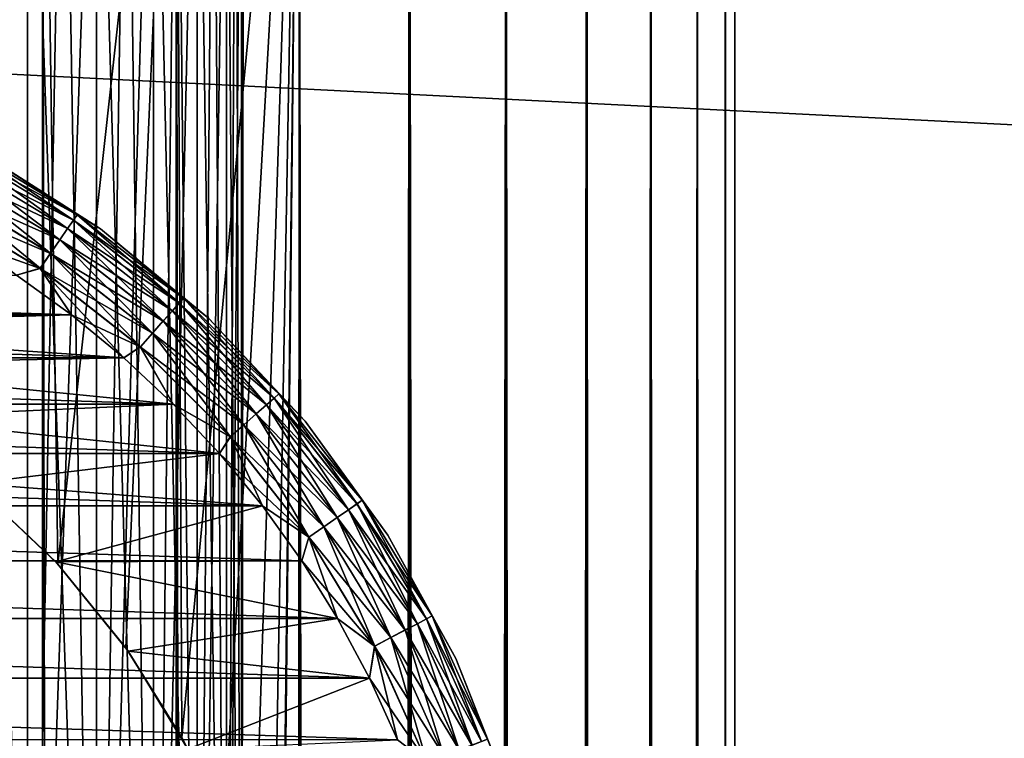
# Model space of a CAD drawing. Extents: x -265 to 265, y 0 to 1027.
# Tile 293 of 396: x -243 to -232, y 1005 to 1013. Entities that reach past the tile are written whole.
import ezdxf

# ---------------------------------------------------------------- set-up
doc = ezdxf.new("R2010")
doc.units = 0
doc.header["$LTSCALE"] = 65.185185
for name, color, linetype in [('211', 7, 'CONTINUOUS'), ('212', 7, 'CONTINUOUS'), ('218', 7, 'CONTINUOUS'), ('221', 7, 'CONTINUOUS'), ('222', 7, 'CONTINUOUS'), ('224', 7, 'CONTINUOUS'), ('228', 7, 'CONTINUOUS'), ('232', 7, 'CONTINUOUS'), ('241', 7, 'CONTINUOUS'), ('4', 7, 'CONTINUOUS'), ('8', 7, 'CONTINUOUS')]:
    doc.layers.add(name, color=color, linetype=linetype)

msp = doc.modelspace()

# ---------------------------------------------------------------- linework, layer by layer
at = {"layer": '211', "color": 7, "linetype": 'CONTINUOUS'}
for points in [[(-244.681, 1, 14.025), (-243.029, 1, 13.282), (-244.681, 1019, 14.025), (-244.681, 1, 14.025)], [(-244.681, 1019, 14.025), (-243.029, 1, 13.282), (-243.029, 1019, 13.282), (-244.681, 1019, 14.025)], [(-243.029, 1, 13.282), (-241.479, 1, 12.345), (-243.029, 1019, 13.282), (-243.029, 1, 13.282)], [(-243.029, 1019, 13.282), (-241.479, 1, 12.345), (-241.479, 1019, 12.345), (-243.029, 1019, 13.282)], [(-241.479, 1, 12.345), (-240.053, 1, 11.228), (-241.479, 1019, 12.345), (-241.479, 1, 12.345)], [(-241.479, 1019, 12.345), (-240.053, 1, 11.228), (-240.053, 1019, 11.228), (-241.479, 1019, 12.345)], [(-240.053, 1, 11.228), (-238.772, 1, 9.947), (-240.053, 1019, 11.228), (-240.053, 1, 11.228)], [(-240.053, 1019, 11.228), (-238.772, 1, 9.947), (-238.772, 1019, 9.947), (-240.053, 1019, 11.228)], [(-238.772, 1, 9.947), (-237.655, 1, 8.521), (-238.772, 1019, 9.947), (-238.772, 1, 9.947)], [(-238.772, 1019, 9.947), (-237.655, 1, 8.521), (-237.655, 1019, 8.521), (-238.772, 1019, 9.947)], [(-237.655, 1, 8.521), (-236.718, 1, 6.971), (-237.655, 1019, 8.521), (-237.655, 1, 8.521)], [(-237.655, 1019, 8.521), (-236.718, 1, 6.971), (-236.718, 1019, 6.971), (-237.655, 1019, 8.521)], [(-236.718, 1, 6.971), (-235.975, 1, 5.319), (-236.718, 1019, 6.971), (-236.718, 1, 6.971)], [(-236.718, 1019, 6.971), (-235.975, 1, 5.319), (-235.975, 1019, 5.319), (-236.718, 1019, 6.971)], [(-235.975, 1, 5.319), (-235.436, 1, 3.59), (-235.975, 1019, 5.319), (-235.975, 1, 5.319)], [(-235.975, 1019, 5.319), (-235.436, 1, 3.59), (-235.436, 1019, 3.59), (-235.975, 1019, 5.319)], [(-235.436, 1, 3.59), (-235.109, 1, 1.808), (-235.436, 1019, 3.59), (-235.436, 1, 3.59)], [(-235.436, 1019, 3.59), (-235.109, 1, 1.808), (-235.109, 1019, 1.808), (-235.436, 1019, 3.59)], [(-235.109, 1, 1.808), (-235, 1), (-235.109, 1019, 1.808), (-235.109, 1, 1.808)], [(-235.109, 1019, 1.808), (-235, 1), (-235, 1019), (-235.109, 1019, 1.808)]]:
    msp.add_3dface(points, dxfattribs=at)
at = {"layer": '212', "color": 7, "linetype": 'CONTINUOUS'}
for points in [[(-244.681, 1019, -14.025), (-243.029, 1019, -13.282), (-243.755, 1007.488, -13.638), (-244.681, 1019, -14.025)], [(-243.755, 1007.488, -13.638), (-243.029, 1019, -13.282), (-242.852, 1006.631, -13.187), (-243.755, 1007.488, -13.638)], [(-243.029, 1019, -13.282), (-241.479, 1019, -12.345), (-242.852, 1006.631, -13.187), (-243.029, 1019, -13.282)], [(-242.852, 1006.631, -13.187), (-241.479, 1019, -12.345), (-242.062, 1005.661, -12.727), (-242.852, 1006.631, -13.187)], [(-242.062, 1005.661, -12.727), (-241.479, 1019, -12.345), (-241.415, 1004.622, -12.3), (-242.062, 1005.661, -12.727)], [(-241.479, 1019, -12.345), (-240.053, 1019, -11.228), (-241.415, 1004.622, -12.3), (-241.479, 1019, -12.345)], [(-241.415, 1004.622, -12.3), (-240.053, 1019, -11.228), (-240.924, 1003.563, -11.943), (-241.415, 1004.622, -12.3)], [(-240.924, 1003.563, -11.943), (-240.053, 1019, -11.228), (-240.581, 1002.517, -11.674), (-240.924, 1003.563, -11.943)], [(-240.581, 1002.517, -11.674), (-240.053, 1019, -11.228), (-240.366, 1001.497, -11.497), (-240.581, 1002.517, -11.674)], [(-240.366, 1001.497, -11.497), (-240.053, 1019, -11.228), (-240.263, 1000.496, -11.41), (-240.366, 1001.497, -11.497)], [(-240.263, 1000.496, -11.41), (-240.053, 1019, -11.228), (-240.263, 999.504, -11.41), (-240.263, 1000.496, -11.41)], [(-240.263, 999.504, -11.41), (-240.053, 1019, -11.228), (-240.263, 20.496, -11.41), (-240.263, 999.504, -11.41)], [(-240.053, 1019, -11.228), (-240.053, 1, -11.228), (-240.263, 20.496, -11.41), (-240.053, 1019, -11.228)], [(-238.772, 1, -9.947), (-240.053, 1, -11.228), (-238.772, 1019, -9.947), (-238.772, 1, -9.947)], [(-238.772, 1019, -9.947), (-240.053, 1, -11.228), (-240.053, 1019, -11.228), (-238.772, 1019, -9.947)], [(-237.655, 1, -8.521), (-238.772, 1, -9.947), (-237.655, 1019, -8.521), (-237.655, 1, -8.521)], [(-237.655, 1019, -8.521), (-238.772, 1, -9.947), (-238.772, 1019, -9.947), (-237.655, 1019, -8.521)], [(-236.718, 1, -6.971), (-237.655, 1, -8.521), (-236.718, 1019, -6.971), (-236.718, 1, -6.971)], [(-236.718, 1019, -6.971), (-237.655, 1, -8.521), (-237.655, 1019, -8.521), (-236.718, 1019, -6.971)], [(-235.975, 1, -5.319), (-236.718, 1, -6.971), (-235.975, 1019, -5.319), (-235.975, 1, -5.319)], [(-235.975, 1019, -5.319), (-236.718, 1, -6.971), (-236.718, 1019, -6.971), (-235.975, 1019, -5.319)], [(-235.436, 1, -3.59), (-235.975, 1, -5.319), (-235.436, 1019, -3.59), (-235.436, 1, -3.59)], [(-235.436, 1019, -3.59), (-235.975, 1, -5.319), (-235.975, 1019, -5.319), (-235.436, 1019, -3.59)], [(-235.109, 1, -1.808), (-235.436, 1, -3.59), (-235.109, 1019, -1.808), (-235.109, 1, -1.808)], [(-235.109, 1019, -1.808), (-235.436, 1, -3.59), (-235.436, 1019, -3.59), (-235.109, 1019, -1.808)], [(-235, 1019), (-235, 1), (-235.109, 1, -1.808), (-235, 1019)], [(-235, 1019), (-235.109, 1, -1.808), (-235.109, 1019, -1.808), (-235, 1019)]]:
    msp.add_3dface(points, dxfattribs=at)
at = {"layer": '218', "color": 7, "linetype": 'CONTINUOUS'}
for points in [[(-243.847, 1007.563, -25), (-243.755, 1007.488, -13.638), (-242.874, 1006.655, -25), (-243.847, 1007.563, -25)], [(-243.755, 1007.488, -13.638), (-242.852, 1006.631, -13.187), (-242.874, 1006.655, -25), (-243.755, 1007.488, -13.638)], [(-242.852, 1006.631, -13.187), (-242.062, 1005.661, -12.727), (-242.874, 1006.655, -25), (-242.852, 1006.631, -13.187)], [(-242.874, 1006.655, -25), (-242.062, 1005.661, -12.727), (-242.035, 1005.623, -25), (-242.874, 1006.655, -25)], [(-242.062, 1005.661, -12.727), (-241.415, 1004.622, -12.3), (-242.035, 1005.623, -25), (-242.062, 1005.661, -12.727)], [(-242.035, 1005.623, -25), (-241.415, 1004.622, -12.3), (-241.343, 1004.486, -25), (-242.035, 1005.623, -25)], [(-241.415, 1004.622, -12.3), (-240.924, 1003.563, -11.943), (-241.343, 1004.486, -25), (-241.415, 1004.622, -12.3)]]:
    msp.add_3dface(points, dxfattribs=at)
at = {"layer": '221', "color": 7, "linetype": 'CONTINUOUS'}
for points in [[(-243.333, 1009.978, -25), (-248.672, 1009.659, -25), (-242.695, 1009.52, -25), (-243.333, 1009.978, -25)], [(-248.672, 1009.659, -25), (-247.369, 1009.388, -25), (-242.695, 1009.52, -25), (-248.672, 1009.659, -25)], [(-242.695, 1009.52, -25), (-247.369, 1009.388, -25), (-242.088, 1009.022, -25), (-242.695, 1009.52, -25)], [(-247.369, 1009.388, -25), (-246.116, 1008.943, -25), (-242.088, 1009.022, -25), (-247.369, 1009.388, -25)], [(-242.088, 1009.022, -25), (-246.116, 1008.943, -25), (-241.515, 1008.485, -25), (-242.088, 1009.022, -25)], [(-246.116, 1008.943, -25), (-244.934, 1008.331, -25), (-241.515, 1008.485, -25), (-246.116, 1008.943, -25)], [(-241.515, 1008.485, -25), (-244.934, 1008.331, -25), (-240.978, 1007.912, -25), (-241.515, 1008.485, -25)], [(-244.934, 1008.331, -25), (-243.847, 1007.563, -25), (-240.978, 1007.912, -25), (-244.934, 1008.331, -25)], [(-240.978, 1007.912, -25), (-243.847, 1007.563, -25), (-240.48, 1007.305, -25), (-240.978, 1007.912, -25)], [(-243.847, 1007.563, -25), (-242.874, 1006.655, -25), (-240.48, 1007.305, -25), (-243.847, 1007.563, -25)], [(-240.48, 1007.305, -25), (-242.874, 1006.655, -25), (-240.022, 1006.667, -25), (-240.48, 1007.305, -25)], [(-240.022, 1006.667, -25), (-242.874, 1006.655, -25), (-239.608, 1006, -25), (-240.022, 1006.667, -25)], [(-242.874, 1006.655, -25), (-242.035, 1005.623, -25), (-239.608, 1006, -25), (-242.874, 1006.655, -25)], [(-239.608, 1006, -25), (-242.035, 1005.623, -25), (-239.238, 1005.307, -25), (-239.608, 1006, -25)], [(-242.035, 1005.623, -25), (-241.343, 1004.486, -25), (-239.238, 1005.307, -25), (-242.035, 1005.623, -25)], [(-239.238, 1005.307, -25), (-241.343, 1004.486, -25), (-238.913, 1004.592, -25), (-239.238, 1005.307, -25)]]:
    msp.add_3dface(points, dxfattribs=at)
at = {"layer": '222', "color": 7, "linetype": 'CONTINUOUS'}
for points in [[(-257.305, 1009.52, -75), (-256.667, 1009.978, -75), (-242.695, 1009.52, -75), (-257.305, 1009.52, -75)], [(-242.695, 1009.52, -75), (-256.667, 1009.978, -75), (-243.333, 1009.978, -75), (-242.695, 1009.52, -75)], [(-257.912, 1009.022, -75), (-257.305, 1009.52, -75), (-242.088, 1009.022, -75), (-257.912, 1009.022, -75)], [(-242.088, 1009.022, -75), (-257.305, 1009.52, -75), (-242.695, 1009.52, -75), (-242.088, 1009.022, -75)], [(-258.485, 1008.485, -75), (-257.912, 1009.022, -75), (-241.515, 1008.485, -75), (-258.485, 1008.485, -75)], [(-241.515, 1008.485, -75), (-257.912, 1009.022, -75), (-242.088, 1009.022, -75), (-241.515, 1008.485, -75)], [(-259.022, 1007.912, -75), (-258.485, 1008.485, -75), (-240.978, 1007.912, -75), (-259.022, 1007.912, -75)], [(-240.978, 1007.912, -75), (-258.485, 1008.485, -75), (-241.515, 1008.485, -75), (-240.978, 1007.912, -75)], [(-259.52, 1007.305, -75), (-259.022, 1007.912, -75), (-240.48, 1007.305, -75), (-259.52, 1007.305, -75)], [(-240.48, 1007.305, -75), (-259.022, 1007.912, -75), (-240.978, 1007.912, -75), (-240.48, 1007.305, -75)], [(-259.978, 1006.667, -75), (-259.52, 1007.305, -75), (-240.022, 1006.667, -75), (-259.978, 1006.667, -75)], [(-240.022, 1006.667, -75), (-259.52, 1007.305, -75), (-240.48, 1007.305, -75), (-240.022, 1006.667, -75)], [(-260.392, 1006, -75), (-259.978, 1006.667, -75), (-239.608, 1006, -75), (-260.392, 1006, -75)], [(-239.608, 1006, -75), (-259.978, 1006.667, -75), (-240.022, 1006.667, -75), (-239.608, 1006, -75)], [(-260.762, 1005.307, -75), (-260.392, 1006, -75), (-239.238, 1005.307, -75), (-260.762, 1005.307, -75)], [(-239.238, 1005.307, -75), (-260.392, 1006, -75), (-239.608, 1006, -75), (-239.238, 1005.307, -75)], [(-261.087, 1004.592, -75), (-260.762, 1005.307, -75), (-238.913, 1004.592, -75), (-261.087, 1004.592, -75)], [(-238.913, 1004.592, -75), (-260.762, 1005.307, -75), (-239.238, 1005.307, -75), (-238.913, 1004.592, -75)]]:
    msp.add_3dface(points, dxfattribs=at)
at = {"layer": '224', "color": 7, "linetype": 'CONTINUOUS'}
for points in [[(-242.359, 1010.517, -74), (-243.737, 1011.392, -74), (-242.359, 1010.517, -26), (-242.359, 1010.517, -74)], [(-242.359, 1010.517, -26), (-243.737, 1011.392, -74), (-243.737, 1011.392, -26), (-242.359, 1010.517, -26)], [(-241.101, 1009.477, -74), (-242.359, 1010.517, -74), (-241.101, 1009.477, -26), (-241.101, 1009.477, -74)], [(-241.101, 1009.477, -26), (-242.359, 1010.517, -74), (-242.359, 1010.517, -26), (-241.101, 1009.477, -26)], [(-239.983, 1008.287, -74), (-241.101, 1009.477, -74), (-239.983, 1008.287, -26), (-239.983, 1008.287, -74)], [(-239.983, 1008.287, -26), (-241.101, 1009.477, -74), (-241.101, 1009.477, -26), (-239.983, 1008.287, -26)], [(-239.024, 1006.966, -74), (-239.983, 1008.287, -74), (-239.024, 1006.966, -26), (-239.024, 1006.966, -74)], [(-239.024, 1006.966, -26), (-239.983, 1008.287, -74), (-239.983, 1008.287, -26), (-239.024, 1006.966, -26)], [(-238.237, 1005.535, -74), (-239.024, 1006.966, -74), (-238.237, 1005.535, -26), (-238.237, 1005.535, -74)], [(-238.237, 1005.535, -26), (-239.024, 1006.966, -74), (-239.024, 1006.966, -26), (-238.237, 1005.535, -26)], [(-237.636, 1004.017, -74), (-238.237, 1005.535, -74), (-237.636, 1004.017, -26), (-237.636, 1004.017, -74)], [(-237.636, 1004.017, -26), (-238.237, 1005.535, -74), (-238.237, 1005.535, -26), (-237.636, 1004.017, -26)]]:
    msp.add_3dface(points, dxfattribs=at)
at = {"layer": '228', "color": 7, "linetype": 'CONTINUOUS'}
for points in [[(-242.671, 1010.617, -74.434), (-244.06, 1011.318, -74.624), (-244.005, 1011.423, -74.434), (-242.671, 1010.617, -74.434)], [(-242.629, 1010.678, -74.223), (-244.005, 1011.423, -74.434), (-243.97, 1011.489, -74.223), (-242.629, 1010.678, -74.223)], [(-242.671, 1010.617, -74.434), (-244.005, 1011.423, -74.434), (-242.629, 1010.678, -74.223), (-242.671, 1010.617, -74.434)], [(-243.737, 1011.392, -74), (-242.629, 1010.678, -74.223), (-243.97, 1011.489, -74.223), (-243.737, 1011.392, -74)], [(-242.739, 1010.519, -74.624), (-244.134, 1011.177, -74.782), (-244.06, 1011.318, -74.624), (-242.739, 1010.519, -74.624)], [(-242.739, 1010.519, -74.624), (-244.06, 1011.318, -74.624), (-242.671, 1010.617, -74.434), (-242.739, 1010.519, -74.624)], [(-243.737, 1011.392, -74), (-242.359, 1010.517, -74), (-242.629, 1010.678, -74.223), (-243.737, 1011.392, -74)], [(-242.829, 1010.388, -74.782), (-244.222, 1011.009, -74.901), (-244.134, 1011.177, -74.782), (-242.829, 1010.388, -74.782)], [(-242.829, 1010.388, -74.782), (-244.134, 1011.177, -74.782), (-242.739, 1010.519, -74.624), (-242.829, 1010.388, -74.782)], [(-242.937, 1010.232, -74.901), (-244.32, 1010.822, -74.975), (-244.222, 1011.009, -74.901), (-242.937, 1010.232, -74.901)], [(-242.937, 1010.232, -74.901), (-244.222, 1011.009, -74.901), (-242.829, 1010.388, -74.782), (-242.937, 1010.232, -74.901)], [(-243.057, 1010.058, -74.975), (-244, 1010.392, -75), (-244.32, 1010.822, -74.975), (-243.057, 1010.058, -74.975)], [(-243.057, 1010.058, -74.975), (-244.32, 1010.822, -74.975), (-242.937, 1010.232, -74.901), (-243.057, 1010.058, -74.975)], [(-241.445, 1009.656, -74.434), (-242.739, 1010.519, -74.624), (-242.671, 1010.617, -74.434), (-241.445, 1009.656, -74.434)], [(-241.396, 1009.712, -74.223), (-242.671, 1010.617, -74.434), (-242.629, 1010.678, -74.223), (-241.396, 1009.712, -74.223)], [(-241.445, 1009.656, -74.434), (-242.671, 1010.617, -74.434), (-241.396, 1009.712, -74.223), (-241.445, 1009.656, -74.434)], [(-242.359, 1010.517, -74), (-241.396, 1009.712, -74.223), (-242.629, 1010.678, -74.223), (-242.359, 1010.517, -74)], [(-241.524, 1009.567, -74.624), (-242.829, 1010.388, -74.782), (-242.739, 1010.519, -74.624), (-241.524, 1009.567, -74.624)], [(-241.524, 1009.567, -74.624), (-242.739, 1010.519, -74.624), (-241.445, 1009.656, -74.434), (-241.524, 1009.567, -74.624)], [(-242.359, 1010.517, -74), (-241.101, 1009.477, -74), (-241.396, 1009.712, -74.223), (-242.359, 1010.517, -74)], [(-243.333, 1009.978, -75), (-244, 1010.392, -75), (-243.057, 1010.058, -74.975), (-243.333, 1009.978, -75)], [(-241.629, 1009.448, -74.782), (-242.937, 1010.232, -74.901), (-242.829, 1010.388, -74.782), (-241.629, 1009.448, -74.782)], [(-241.629, 1009.448, -74.782), (-242.829, 1010.388, -74.782), (-241.524, 1009.567, -74.624), (-241.629, 1009.448, -74.782)], [(-241.755, 1009.306, -74.901), (-243.057, 1010.058, -74.975), (-242.937, 1010.232, -74.901), (-241.755, 1009.306, -74.901)], [(-241.755, 1009.306, -74.901), (-242.937, 1010.232, -74.901), (-241.629, 1009.448, -74.782), (-241.755, 1009.306, -74.901)], [(-242.695, 1009.52, -75), (-243.333, 1009.978, -75), (-243.057, 1010.058, -74.975), (-242.695, 1009.52, -75)], [(-241.896, 1009.148, -74.975), (-242.695, 1009.52, -75), (-243.057, 1010.058, -74.975), (-241.896, 1009.148, -74.975)], [(-241.896, 1009.148, -74.975), (-243.057, 1010.058, -74.975), (-241.755, 1009.306, -74.901), (-241.896, 1009.148, -74.975)], [(-240.288, 1008.604, -74.223), (-241.445, 1009.656, -74.434), (-241.396, 1009.712, -74.223), (-240.288, 1008.604, -74.223)], [(-241.101, 1009.477, -74), (-240.288, 1008.604, -74.223), (-241.396, 1009.712, -74.223), (-241.101, 1009.477, -74)], [(-240.344, 1008.555, -74.434), (-241.524, 1009.567, -74.624), (-241.445, 1009.656, -74.434), (-240.344, 1008.555, -74.434)], [(-240.344, 1008.555, -74.434), (-241.445, 1009.656, -74.434), (-240.288, 1008.604, -74.223), (-240.344, 1008.555, -74.434)], [(-242.088, 1009.022, -75), (-242.695, 1009.52, -75), (-241.896, 1009.148, -74.975), (-242.088, 1009.022, -75)], [(-240.433, 1008.476, -74.624), (-241.629, 1009.448, -74.782), (-241.524, 1009.567, -74.624), (-240.433, 1008.476, -74.624)], [(-240.433, 1008.476, -74.624), (-241.524, 1009.567, -74.624), (-240.344, 1008.555, -74.434), (-240.433, 1008.476, -74.624)], [(-241.101, 1009.477, -74), (-239.983, 1008.287, -74), (-240.288, 1008.604, -74.223), (-241.101, 1009.477, -74)], [(-240.552, 1008.371, -74.782), (-241.755, 1009.306, -74.901), (-241.629, 1009.448, -74.782), (-240.552, 1008.371, -74.782)], [(-240.552, 1008.371, -74.782), (-241.629, 1009.448, -74.782), (-240.433, 1008.476, -74.624), (-240.552, 1008.371, -74.782)], [(-240.694, 1008.245, -74.901), (-241.896, 1009.148, -74.975), (-241.755, 1009.306, -74.901), (-240.694, 1008.245, -74.901)], [(-240.694, 1008.245, -74.901), (-241.755, 1009.306, -74.901), (-240.552, 1008.371, -74.782), (-240.694, 1008.245, -74.901)], [(-241.515, 1008.485, -75), (-242.088, 1009.022, -75), (-241.896, 1009.148, -74.975), (-241.515, 1008.485, -75)], [(-240.852, 1008.104, -74.975), (-241.515, 1008.485, -75), (-241.896, 1009.148, -74.975), (-240.852, 1008.104, -74.975)], [(-240.852, 1008.104, -74.975), (-241.896, 1009.148, -74.975), (-240.694, 1008.245, -74.901), (-240.852, 1008.104, -74.975)], [(-239.383, 1007.329, -74.434), (-240.433, 1008.476, -74.624), (-240.344, 1008.555, -74.434), (-239.383, 1007.329, -74.434)], [(-239.322, 1007.371, -74.223), (-240.344, 1008.555, -74.434), (-240.288, 1008.604, -74.223), (-239.322, 1007.371, -74.223)], [(-239.383, 1007.329, -74.434), (-240.344, 1008.555, -74.434), (-239.322, 1007.371, -74.223), (-239.383, 1007.329, -74.434)], [(-239.983, 1008.287, -74), (-239.322, 1007.371, -74.223), (-240.288, 1008.604, -74.223), (-239.983, 1008.287, -74)], [(-240.978, 1007.912, -75), (-241.515, 1008.485, -75), (-240.852, 1008.104, -74.975), (-240.978, 1007.912, -75)], [(-239.481, 1007.261, -74.624), (-240.552, 1008.371, -74.782), (-240.433, 1008.476, -74.624), (-239.481, 1007.261, -74.624)], [(-239.481, 1007.261, -74.624), (-240.433, 1008.476, -74.624), (-239.383, 1007.329, -74.434), (-239.481, 1007.261, -74.624)], [(-239.612, 1007.171, -74.782), (-240.694, 1008.245, -74.901), (-240.552, 1008.371, -74.782), (-239.612, 1007.171, -74.782)], [(-239.612, 1007.171, -74.782), (-240.552, 1008.371, -74.782), (-239.481, 1007.261, -74.624), (-239.612, 1007.171, -74.782)], [(-239.768, 1007.063, -74.901), (-240.852, 1008.104, -74.975), (-240.694, 1008.245, -74.901), (-239.768, 1007.063, -74.901)], [(-239.768, 1007.063, -74.901), (-240.694, 1008.245, -74.901), (-239.612, 1007.171, -74.782), (-239.768, 1007.063, -74.901)], [(-239.983, 1008.287, -74), (-239.024, 1006.966, -74), (-239.322, 1007.371, -74.223), (-239.983, 1008.287, -74)], [(-239.942, 1006.943, -74.975), (-240.978, 1007.912, -75), (-240.852, 1008.104, -74.975), (-239.942, 1006.943, -74.975)], [(-239.942, 1006.943, -74.975), (-240.852, 1008.104, -74.975), (-239.768, 1007.063, -74.901), (-239.942, 1006.943, -74.975)], [(-240.48, 1007.305, -75), (-240.978, 1007.912, -75), (-239.942, 1006.943, -74.975), (-240.48, 1007.305, -75)], [(-240.022, 1006.667, -75), (-240.48, 1007.305, -75), (-239.942, 1006.943, -74.975), (-240.022, 1006.667, -75)], [(-238.577, 1005.995, -74.434), (-239.481, 1007.261, -74.624), (-239.383, 1007.329, -74.434), (-238.577, 1005.995, -74.434)], [(-238.511, 1006.03, -74.223), (-239.383, 1007.329, -74.434), (-239.322, 1007.371, -74.223), (-238.511, 1006.03, -74.223)], [(-238.577, 1005.995, -74.434), (-239.383, 1007.329, -74.434), (-238.511, 1006.03, -74.223), (-238.577, 1005.995, -74.434)], [(-239.024, 1006.966, -74), (-238.511, 1006.03, -74.223), (-239.322, 1007.371, -74.223), (-239.024, 1006.966, -74)], [(-238.682, 1005.94, -74.624), (-239.612, 1007.171, -74.782), (-239.481, 1007.261, -74.624), (-238.682, 1005.94, -74.624)], [(-238.682, 1005.94, -74.624), (-239.481, 1007.261, -74.624), (-238.577, 1005.995, -74.434), (-238.682, 1005.94, -74.624)], [(-238.823, 1005.866, -74.782), (-239.768, 1007.063, -74.901), (-239.612, 1007.171, -74.782), (-238.823, 1005.866, -74.782)], [(-238.823, 1005.866, -74.782), (-239.612, 1007.171, -74.782), (-238.682, 1005.94, -74.624), (-238.823, 1005.866, -74.782)], [(-238.991, 1005.778, -74.901), (-239.942, 1006.943, -74.975), (-239.768, 1007.063, -74.901), (-238.991, 1005.778, -74.901)], [(-238.991, 1005.778, -74.901), (-239.768, 1007.063, -74.901), (-238.823, 1005.866, -74.782), (-238.991, 1005.778, -74.901)], [(-239.024, 1006.966, -74), (-238.237, 1005.535, -74), (-238.511, 1006.03, -74.223), (-239.024, 1006.966, -74)], [(-239.178, 1005.68, -74.975), (-240.022, 1006.667, -75), (-239.942, 1006.943, -74.975), (-239.178, 1005.68, -74.975)], [(-239.178, 1005.68, -74.975), (-239.942, 1006.943, -74.975), (-238.991, 1005.778, -74.901), (-239.178, 1005.68, -74.975)], [(-239.608, 1006, -75), (-240.022, 1006.667, -75), (-239.178, 1005.68, -74.975), (-239.608, 1006, -75)], [(-239.238, 1005.307, -75), (-239.608, 1006, -75), (-239.178, 1005.68, -74.975), (-239.238, 1005.307, -75)], [(-238.049, 1004.532, -74.624), (-238.823, 1005.866, -74.782), (-238.682, 1005.94, -74.624), (-238.049, 1004.532, -74.624)], [(-237.937, 1004.575, -74.434), (-238.682, 1005.94, -74.624), (-238.577, 1005.995, -74.434), (-237.937, 1004.575, -74.434)], [(-238.049, 1004.532, -74.624), (-238.682, 1005.94, -74.624), (-237.937, 1004.575, -74.434), (-238.049, 1004.532, -74.624)], [(-237.868, 1004.601, -74.223), (-238.577, 1005.995, -74.434), (-238.511, 1006.03, -74.223), (-237.868, 1004.601, -74.223)], [(-237.937, 1004.575, -74.434), (-238.577, 1005.995, -74.434), (-237.868, 1004.601, -74.223), (-237.937, 1004.575, -74.434)], [(-238.237, 1005.535, -74), (-237.868, 1004.601, -74.223), (-238.511, 1006.03, -74.223), (-238.237, 1005.535, -74)], [(-238.197, 1004.476, -74.782), (-238.991, 1005.778, -74.901), (-238.823, 1005.866, -74.782), (-238.197, 1004.476, -74.782)], [(-238.197, 1004.476, -74.782), (-238.823, 1005.866, -74.782), (-238.049, 1004.532, -74.624), (-238.197, 1004.476, -74.782)], [(-238.375, 1004.409, -74.901), (-239.178, 1005.68, -74.975), (-238.991, 1005.778, -74.901), (-238.375, 1004.409, -74.901)], [(-238.375, 1004.409, -74.901), (-238.991, 1005.778, -74.901), (-238.197, 1004.476, -74.782), (-238.375, 1004.409, -74.901)], [(-238.573, 1004.334, -74.975), (-239.238, 1005.307, -75), (-239.178, 1005.68, -74.975), (-238.573, 1004.334, -74.975)], [(-238.573, 1004.334, -74.975), (-239.178, 1005.68, -74.975), (-238.375, 1004.409, -74.901), (-238.573, 1004.334, -74.975)], [(-238.237, 1005.535, -74), (-237.636, 1004.017, -74), (-237.868, 1004.601, -74.223), (-238.237, 1005.535, -74)], [(-238.913, 1004.592, -75), (-239.238, 1005.307, -75), (-238.573, 1004.334, -74.975), (-238.913, 1004.592, -75)]]:
    msp.add_3dface(points, dxfattribs=at)
at = {"layer": '232', "color": 7, "linetype": 'CONTINUOUS'}
for points in [[(-244.06, 1011.318, -25.377), (-242.739, 1010.52, -25.377), (-244.004, 1011.424, -25.567), (-244.06, 1011.318, -25.377)], [(-244.004, 1011.424, -25.567), (-242.671, 1010.618, -25.567), (-243.97, 1011.489, -25.779), (-244.004, 1011.424, -25.567)], [(-244.004, 1011.424, -25.567), (-242.739, 1010.52, -25.377), (-242.671, 1010.618, -25.567), (-244.004, 1011.424, -25.567)], [(-243.737, 1011.392, -26), (-243.97, 1011.489, -25.779), (-242.629, 1010.678, -25.779), (-243.737, 1011.392, -26)], [(-243.97, 1011.489, -25.779), (-242.671, 1010.618, -25.567), (-242.629, 1010.678, -25.779), (-243.97, 1011.489, -25.779)], [(-244.133, 1011.178, -25.218), (-242.829, 1010.389, -25.218), (-244.06, 1011.318, -25.377), (-244.133, 1011.178, -25.218)], [(-244.06, 1011.318, -25.377), (-242.829, 1010.389, -25.218), (-242.739, 1010.52, -25.377), (-244.06, 1011.318, -25.377)], [(-242.359, 1010.517, -26), (-243.737, 1011.392, -26), (-242.629, 1010.678, -25.779), (-242.359, 1010.517, -26)], [(-244.222, 1011.01, -25.099), (-242.937, 1010.233, -25.099), (-244.133, 1011.178, -25.218), (-244.222, 1011.01, -25.099)], [(-244.133, 1011.178, -25.218), (-242.937, 1010.233, -25.099), (-242.829, 1010.389, -25.218), (-244.133, 1011.178, -25.218)], [(-244.32, 1010.823, -25.025), (-243.057, 1010.059, -25.025), (-244.222, 1011.01, -25.099), (-244.32, 1010.823, -25.025)], [(-244.222, 1011.01, -25.099), (-243.057, 1010.059, -25.025), (-242.937, 1010.233, -25.099), (-244.222, 1011.01, -25.099)], [(-244.32, 1010.823, -25.025), (-243.333, 1009.978, -25), (-243.057, 1010.059, -25.025), (-244.32, 1010.823, -25.025)], [(-242.739, 1010.52, -25.377), (-241.524, 1009.568, -25.377), (-242.671, 1010.618, -25.567), (-242.739, 1010.52, -25.377)], [(-242.671, 1010.618, -25.567), (-241.445, 1009.657, -25.567), (-242.629, 1010.678, -25.779), (-242.671, 1010.618, -25.567)], [(-242.671, 1010.618, -25.567), (-241.524, 1009.568, -25.377), (-241.445, 1009.657, -25.567), (-242.671, 1010.618, -25.567)], [(-242.359, 1010.517, -26), (-242.629, 1010.678, -25.779), (-241.396, 1009.712, -25.779), (-242.359, 1010.517, -26)], [(-242.629, 1010.678, -25.779), (-241.445, 1009.657, -25.567), (-241.396, 1009.712, -25.779), (-242.629, 1010.678, -25.779)], [(-242.829, 1010.389, -25.218), (-241.629, 1009.449, -25.218), (-242.739, 1010.52, -25.377), (-242.829, 1010.389, -25.218)], [(-242.739, 1010.52, -25.377), (-241.629, 1009.449, -25.218), (-241.524, 1009.568, -25.377), (-242.739, 1010.52, -25.377)], [(-241.101, 1009.477, -26), (-242.359, 1010.517, -26), (-241.396, 1009.712, -25.779), (-241.101, 1009.477, -26)], [(-242.937, 1010.233, -25.099), (-241.755, 1009.307, -25.099), (-242.829, 1010.389, -25.218), (-242.937, 1010.233, -25.099)], [(-242.829, 1010.389, -25.218), (-241.755, 1009.307, -25.099), (-241.629, 1009.449, -25.218), (-242.829, 1010.389, -25.218)], [(-243.057, 1010.059, -25.025), (-241.895, 1009.149, -25.025), (-242.937, 1010.233, -25.099), (-243.057, 1010.059, -25.025)], [(-242.937, 1010.233, -25.099), (-241.895, 1009.149, -25.025), (-241.755, 1009.307, -25.099), (-242.937, 1010.233, -25.099)], [(-243.333, 1009.978, -25), (-242.695, 1009.52, -25), (-243.057, 1010.059, -25.025), (-243.333, 1009.978, -25)], [(-242.695, 1009.52, -25), (-242.088, 1009.022, -25), (-243.057, 1010.059, -25.025), (-242.695, 1009.52, -25)], [(-243.057, 1010.059, -25.025), (-242.088, 1009.022, -25), (-241.895, 1009.149, -25.025), (-243.057, 1010.059, -25.025)], [(-241.445, 1009.657, -25.567), (-240.343, 1008.555, -25.567), (-241.396, 1009.712, -25.779), (-241.445, 1009.657, -25.567)], [(-241.101, 1009.477, -26), (-241.396, 1009.712, -25.779), (-240.288, 1008.604, -25.779), (-241.101, 1009.477, -26)], [(-241.396, 1009.712, -25.779), (-240.343, 1008.555, -25.567), (-240.288, 1008.604, -25.779), (-241.396, 1009.712, -25.779)], [(-241.524, 1009.568, -25.377), (-240.432, 1008.476, -25.377), (-241.445, 1009.657, -25.567), (-241.524, 1009.568, -25.377)], [(-241.445, 1009.657, -25.567), (-240.432, 1008.476, -25.377), (-240.343, 1008.555, -25.567), (-241.445, 1009.657, -25.567)], [(-241.629, 1009.449, -25.218), (-240.551, 1008.371, -25.218), (-241.524, 1009.568, -25.377), (-241.629, 1009.449, -25.218)], [(-241.524, 1009.568, -25.377), (-240.551, 1008.371, -25.218), (-240.432, 1008.476, -25.377), (-241.524, 1009.568, -25.377)], [(-239.983, 1008.287, -26), (-241.101, 1009.477, -26), (-240.288, 1008.604, -25.779), (-239.983, 1008.287, -26)], [(-241.755, 1009.307, -25.099), (-240.693, 1008.245, -25.099), (-241.629, 1009.449, -25.218), (-241.755, 1009.307, -25.099)], [(-241.629, 1009.449, -25.218), (-240.693, 1008.245, -25.099), (-240.551, 1008.371, -25.218), (-241.629, 1009.449, -25.218)], [(-241.895, 1009.149, -25.025), (-240.851, 1008.105, -25.025), (-241.755, 1009.307, -25.099), (-241.895, 1009.149, -25.025)], [(-241.755, 1009.307, -25.099), (-240.851, 1008.105, -25.025), (-240.693, 1008.245, -25.099), (-241.755, 1009.307, -25.099)], [(-242.088, 1009.022, -25), (-241.515, 1008.485, -25), (-241.895, 1009.149, -25.025), (-242.088, 1009.022, -25)], [(-241.895, 1009.149, -25.025), (-241.515, 1008.485, -25), (-240.851, 1008.105, -25.025), (-241.895, 1009.149, -25.025)], [(-240.432, 1008.476, -25.377), (-239.48, 1007.261, -25.377), (-240.343, 1008.555, -25.567), (-240.432, 1008.476, -25.377)], [(-240.343, 1008.555, -25.567), (-239.382, 1007.329, -25.567), (-240.288, 1008.604, -25.779), (-240.343, 1008.555, -25.567)], [(-240.343, 1008.555, -25.567), (-239.48, 1007.261, -25.377), (-239.382, 1007.329, -25.567), (-240.343, 1008.555, -25.567)], [(-239.983, 1008.287, -26), (-240.288, 1008.604, -25.779), (-239.322, 1007.371, -25.779), (-239.983, 1008.287, -26)], [(-240.288, 1008.604, -25.779), (-239.382, 1007.329, -25.567), (-239.322, 1007.371, -25.779), (-240.288, 1008.604, -25.779)], [(-241.515, 1008.485, -25), (-240.978, 1007.912, -25), (-240.851, 1008.105, -25.025), (-241.515, 1008.485, -25)], [(-240.551, 1008.371, -25.218), (-239.611, 1007.171, -25.218), (-240.432, 1008.476, -25.377), (-240.551, 1008.371, -25.218)], [(-240.432, 1008.476, -25.377), (-239.611, 1007.171, -25.218), (-239.48, 1007.261, -25.377), (-240.432, 1008.476, -25.377)], [(-240.693, 1008.245, -25.099), (-239.767, 1007.063, -25.099), (-240.551, 1008.371, -25.218), (-240.693, 1008.245, -25.099)], [(-240.551, 1008.371, -25.218), (-239.767, 1007.063, -25.099), (-239.611, 1007.171, -25.218), (-240.551, 1008.371, -25.218)], [(-240.851, 1008.105, -25.025), (-239.941, 1006.943, -25.025), (-240.693, 1008.245, -25.099), (-240.851, 1008.105, -25.025)], [(-240.693, 1008.245, -25.099), (-239.941, 1006.943, -25.025), (-239.767, 1007.063, -25.099), (-240.693, 1008.245, -25.099)], [(-239.024, 1006.966, -26), (-239.983, 1008.287, -26), (-239.322, 1007.371, -25.779), (-239.024, 1006.966, -26)], [(-240.978, 1007.912, -25), (-240.48, 1007.305, -25), (-240.851, 1008.105, -25.025), (-240.978, 1007.912, -25)], [(-240.851, 1008.105, -25.025), (-240.48, 1007.305, -25), (-239.941, 1006.943, -25.025), (-240.851, 1008.105, -25.025)], [(-240.48, 1007.305, -25), (-240.022, 1006.667, -25), (-239.941, 1006.943, -25.025), (-240.48, 1007.305, -25)], [(-239.48, 1007.261, -25.377), (-238.682, 1005.94, -25.377), (-239.382, 1007.329, -25.567), (-239.48, 1007.261, -25.377)], [(-239.382, 1007.329, -25.567), (-238.576, 1005.996, -25.567), (-239.322, 1007.371, -25.779), (-239.382, 1007.329, -25.567)], [(-239.382, 1007.329, -25.567), (-238.682, 1005.94, -25.377), (-238.576, 1005.996, -25.567), (-239.382, 1007.329, -25.567)], [(-239.024, 1006.966, -26), (-239.322, 1007.371, -25.779), (-238.511, 1006.03, -25.779), (-239.024, 1006.966, -26)], [(-239.322, 1007.371, -25.779), (-238.576, 1005.996, -25.567), (-238.511, 1006.03, -25.779), (-239.322, 1007.371, -25.779)], [(-239.611, 1007.171, -25.218), (-238.822, 1005.867, -25.218), (-239.48, 1007.261, -25.377), (-239.611, 1007.171, -25.218)], [(-239.48, 1007.261, -25.377), (-238.822, 1005.867, -25.218), (-238.682, 1005.94, -25.377), (-239.48, 1007.261, -25.377)], [(-239.767, 1007.063, -25.099), (-238.99, 1005.778, -25.099), (-239.611, 1007.171, -25.218), (-239.767, 1007.063, -25.099)], [(-239.611, 1007.171, -25.218), (-238.99, 1005.778, -25.099), (-238.822, 1005.867, -25.218), (-239.611, 1007.171, -25.218)], [(-239.941, 1006.943, -25.025), (-239.177, 1005.68, -25.025), (-239.767, 1007.063, -25.099), (-239.941, 1006.943, -25.025)], [(-239.767, 1007.063, -25.099), (-239.177, 1005.68, -25.025), (-238.99, 1005.778, -25.099), (-239.767, 1007.063, -25.099)], [(-238.237, 1005.535, -26), (-239.024, 1006.966, -26), (-238.511, 1006.03, -25.779), (-238.237, 1005.535, -26)], [(-240.022, 1006.667, -25), (-239.608, 1006, -25), (-239.941, 1006.943, -25.025), (-240.022, 1006.667, -25)], [(-239.941, 1006.943, -25.025), (-239.608, 1006, -25), (-239.177, 1005.68, -25.025), (-239.941, 1006.943, -25.025)], [(-239.608, 1006, -25), (-239.238, 1005.307, -25), (-239.177, 1005.68, -25.025), (-239.608, 1006, -25)], [(-238.822, 1005.867, -25.218), (-238.197, 1004.476, -25.218), (-238.682, 1005.94, -25.377), (-238.822, 1005.867, -25.218)], [(-238.682, 1005.94, -25.377), (-238.048, 1004.533, -25.377), (-238.576, 1005.996, -25.567), (-238.682, 1005.94, -25.377)], [(-238.682, 1005.94, -25.377), (-238.197, 1004.476, -25.218), (-238.048, 1004.533, -25.377), (-238.682, 1005.94, -25.377)], [(-238.576, 1005.996, -25.567), (-237.937, 1004.575, -25.567), (-238.511, 1006.03, -25.779), (-238.576, 1005.996, -25.567)], [(-238.576, 1005.996, -25.567), (-238.048, 1004.533, -25.377), (-237.937, 1004.575, -25.567), (-238.576, 1005.996, -25.567)], [(-238.237, 1005.535, -26), (-238.511, 1006.03, -25.779), (-237.868, 1004.601, -25.779), (-238.237, 1005.535, -26)], [(-238.511, 1006.03, -25.779), (-237.937, 1004.575, -25.567), (-237.868, 1004.601, -25.779), (-238.511, 1006.03, -25.779)], [(-238.99, 1005.778, -25.099), (-238.374, 1004.409, -25.099), (-238.822, 1005.867, -25.218), (-238.99, 1005.778, -25.099)], [(-238.822, 1005.867, -25.218), (-238.374, 1004.409, -25.099), (-238.197, 1004.476, -25.218), (-238.822, 1005.867, -25.218)], [(-239.177, 1005.68, -25.025), (-238.572, 1004.334, -25.025), (-238.99, 1005.778, -25.099), (-239.177, 1005.68, -25.025)], [(-238.99, 1005.778, -25.099), (-238.572, 1004.334, -25.025), (-238.374, 1004.409, -25.099), (-238.99, 1005.778, -25.099)], [(-239.238, 1005.307, -25), (-238.913, 1004.592, -25), (-239.177, 1005.68, -25.025), (-239.238, 1005.307, -25)], [(-239.177, 1005.68, -25.025), (-238.913, 1004.592, -25), (-238.572, 1004.334, -25.025), (-239.177, 1005.68, -25.025)], [(-237.636, 1004.017, -26), (-238.237, 1005.535, -26), (-237.868, 1004.601, -25.779), (-237.636, 1004.017, -26)]]:
    msp.add_3dface(points, dxfattribs=at)
at = {"layer": '241', "color": 7, "linetype": 'CONTINUOUS'}
for points in [[(-244.131, 995, -7.214), (-243.203, 995, -6.348), (-244.131, 1018, -7.214), (-244.131, 995, -7.214)], [(-244.131, 1018, -7.214), (-243.203, 995, -6.348), (-243.652, 1018, -6.797), (-244.131, 1018, -7.214)], [(-243.203, 995, 6.348), (-244.131, 995, 7.214), (-243.203, 1018, 6.348), (-243.203, 995, 6.348)], [(-243.203, 1018, 6.348), (-244.131, 995, 7.214), (-243.652, 1018, 6.797), (-243.203, 1018, 6.348)], [(-243.652, 1018, -6.797), (-243.203, 995, -6.348), (-243.203, 1018, -6.348), (-243.652, 1018, -6.797)], [(-243.203, 995, -6.348), (-242.402, 995, -5.363), (-243.203, 1018, -6.348), (-243.203, 995, -6.348)], [(-243.203, 1018, -6.348), (-242.402, 995, -5.363), (-242.786, 1018, -5.869), (-243.203, 1018, -6.348)], [(-242.402, 995, 5.363), (-243.203, 995, 6.348), (-242.402, 1018, 5.363), (-242.402, 995, 5.363)], [(-242.402, 1018, 5.363), (-243.203, 995, 6.348), (-242.786, 1018, 5.869), (-242.402, 1018, 5.363)], [(-242.786, 1018, 5.869), (-243.203, 995, 6.348), (-243.203, 1018, 6.348), (-242.786, 1018, 5.869)], [(-242.786, 1018, -5.869), (-242.402, 995, -5.363), (-242.402, 1018, -5.363), (-242.786, 1018, -5.869)], [(-242.402, 995, -5.363), (-241.743, 995, -4.279), (-242.402, 1018, -5.363), (-242.402, 995, -5.363)], [(-242.402, 1018, -5.363), (-241.743, 995, -4.279), (-242.054, 1018, -4.832), (-242.402, 1018, -5.363)], [(-241.743, 995, 4.279), (-242.402, 995, 5.363), (-241.743, 1018, 4.279), (-241.743, 995, 4.279)], [(-241.743, 1018, 4.279), (-242.402, 995, 5.363), (-242.054, 1018, 4.832), (-241.743, 1018, 4.279)], [(-242.054, 1018, 4.832), (-242.402, 995, 5.363), (-242.402, 1018, 5.363), (-242.054, 1018, 4.832)], [(-242.054, 1018, -4.832), (-241.743, 995, -4.279), (-241.743, 1018, -4.279), (-242.054, 1018, -4.832)], [(-241.743, 995, -4.279), (-241.237, 995, -3.114), (-241.743, 1018, -4.279), (-241.743, 995, -4.279)], [(-241.743, 1018, -4.279), (-241.237, 995, -3.114), (-241.47, 1018, -3.705), (-241.743, 1018, -4.279)], [(-241.237, 995, 3.114), (-241.743, 995, 4.279), (-241.237, 1018, 3.114), (-241.237, 995, 3.114)], [(-241.237, 1018, 3.114), (-241.743, 995, 4.279), (-241.47, 1018, 3.705), (-241.237, 1018, 3.114)], [(-241.47, 1018, 3.705), (-241.743, 995, 4.279), (-241.743, 1018, 4.279), (-241.47, 1018, 3.705)], [(-241.47, 1018, -3.705), (-241.237, 995, -3.114), (-241.237, 1018, -3.114), (-241.47, 1018, -3.705)], [(-241.237, 995, -3.114), (-240.895, 995, -1.892), (-241.237, 1018, -3.114), (-241.237, 995, -3.114)], [(-241.237, 1018, -3.114), (-240.895, 995, -1.892), (-241.045, 1018, -2.509), (-241.237, 1018, -3.114)], [(-240.895, 995, 1.892), (-241.237, 995, 3.114), (-240.895, 1018, 1.892), (-240.895, 995, 1.892)], [(-240.895, 1018, 1.892), (-241.237, 995, 3.114), (-241.045, 1018, 2.509), (-240.895, 1018, 1.892)], [(-241.045, 1018, 2.509), (-241.237, 995, 3.114), (-241.237, 1018, 3.114), (-241.045, 1018, 2.509)], [(-241.045, 1018, -2.509), (-240.895, 995, -1.892), (-240.895, 1018, -1.892), (-241.045, 1018, -2.509)], [(-240.895, 995, -1.892), (-240.722, 995, -0.635), (-240.895, 1018, -1.892), (-240.895, 995, -1.892)], [(-240.895, 1018, -1.892), (-240.722, 995, -0.635), (-240.787, 1018, -1.266), (-240.895, 1018, -1.892)], [(-240.722, 995, 0.635), (-240.895, 995, 1.892), (-240.722, 1018, 0.635), (-240.722, 995, 0.635)], [(-240.722, 1018, 0.635), (-240.895, 995, 1.892), (-240.787, 1018, 1.266), (-240.722, 1018, 0.635)], [(-240.787, 1018, 1.266), (-240.895, 995, 1.892), (-240.895, 1018, 1.892), (-240.787, 1018, 1.266)], [(-240.787, 1018, -1.266), (-240.722, 995, -0.635), (-240.722, 1018, -0.635), (-240.787, 1018, -1.266)], [(-240.722, 995, -0.635), (-240.722, 995, 0.635), (-240.722, 1018, -0.635), (-240.722, 995, -0.635)], [(-240.722, 1018, -0.635), (-240.722, 995, 0.635), (-240.7, 1018), (-240.722, 1018, -0.635)], [(-240.7, 1018), (-240.722, 995, 0.635), (-240.722, 1018, 0.635), (-240.7, 1018)]]:
    msp.add_3dface(points, dxfattribs=at)
at = {"layer": '4', "color": 7, "linetype": 'CONTINUOUS'}
for points in [[(-263, 1013.3, 15), (263, 1013.3, 15), (-263, 986.7, 15), (-263, 1013.3, 15)], [(-263, 986.7, 15), (263, 1013.3, 15), (263, 986.7, 15), (-263, 986.7, 15)]]:
    msp.add_3dface(points, dxfattribs=at)
at = {"layer": '8', "color": 7, "linetype": 'CONTINUOUS'}
for points in [[(-263, 986.7, 25), (263, 986.7, 25), (-263, 1013.3, 25), (-263, 986.7, 25)], [(-263, 1013.3, 25), (263, 986.7, 25), (263, 1013.3, 25), (-263, 1013.3, 25)]]:
    msp.add_3dface(points, dxfattribs=at)

doc.saveas('drawing.dxf')
